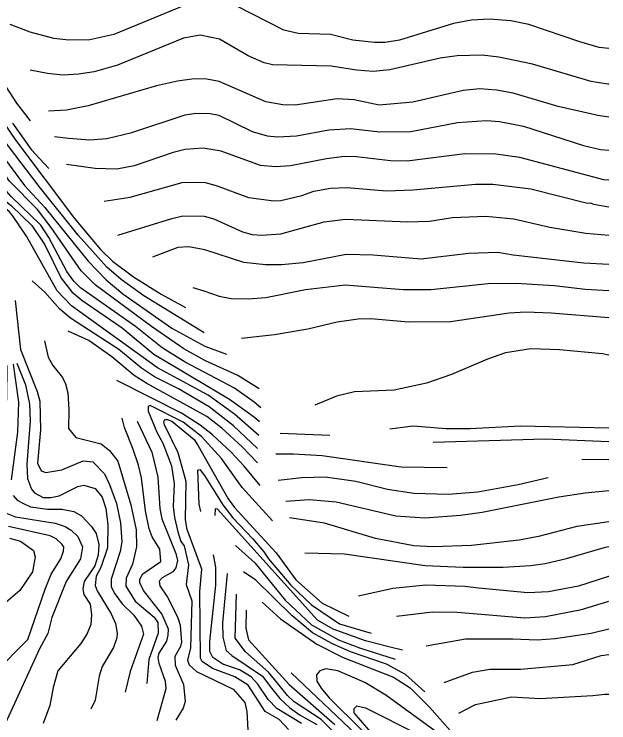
# Model space of a CAD drawing. Extents: x -555860 to -552701, y -1187050 to -1182291.
# Drawn here: x -552981.3 to -552701.1, y -1184085.6 to -1183751.9 of the extents above; entities that cross this region are included whole.
import ezdxf

# ---------------------------------------------------------------- set-up
doc = ezdxf.new("R2010")
doc.units = 0
doc.layers.add('Level 40', color=7, linetype='Continuous')
doc.layers.add('Level 41', color=7, linetype='Continuous')

msp = doc.modelspace()

# ---------------------------------------------------------------- linework, layer by layer
at = {"layer": 'Level 40'}
for points in [[(-552701.06, -1183784.87), (-552701.48, -1183784.85), (-552709.38, -1183783.57), (-552737.04, -1183775.53), (-552752.85, -1183772.15), (-552760.75, -1183771.3), (-552772.6, -1183771.58), (-552780.51, -1183772.57), (-552804.21, -1183778.21), (-552812.12, -1183778.92), (-552820.02, -1183778.35), (-552831.87, -1183776.38), (-552859.53, -1183775.81), (-552863.48, -1183774.83), (-552870.96, -1183771.58), (-552884.51, -1183763.68), (-552893.68, -1183761.84), (-552901.58, -1183763.26), (-552932.63, -1183775.96), (-552943.64, -1183779.06), (-552950.97, -1183780.19), (-552958.31, -1183780.61), (-552965.65, -1183779.91), (-552973.71, -1183778.34)], [(-552891.82, -1183901.98), (-552920.21, -1183884.61), (-552930.94, -1183876.85), (-552937.71, -1183871.07), (-552951.12, -1183855.97), (-552969.6, -1183833.11), (-552995.57, -1183798.96)], [(-552865.98, -1183950.32), (-552877.49, -1183940.26), (-552889.87, -1183931.32), (-552913.72, -1183918.48), (-552954.22, -1183889.27), (-552960.99, -1183882.22), (-552975.53, -1183856.53), (-552982.06, -1183846.68), (-552983.68, -1183844.81), (-552985.8, -1183843.07), (-552988.47, -1183842.61), (-552988.75, -1183842.78)], [(-552932.43, -1183856.02), (-552906.95, -1183848.07), (-552901.87, -1183846.94), (-552891.71, -1183847.08), (-552887.19, -1183848.35), (-552873.64, -1183854.42), (-552869.13, -1183855.69), (-552864.61, -1183855.97), (-552855.58, -1183855.41), (-552835.26, -1183849.76), (-552825.1, -1183848.49), (-552795.75, -1183849.76), (-552785.59, -1183849.34), (-552774.72, -1183847.64), (-552759.06, -1183847.08), (-552745.79, -1183848.35), (-552728.86, -1183852.3), (-552711.92, -1183855.12), (-552701.06, -1183855.92)], [(-552980.78, -1183886.8), (-552978.35, -1183909.88), (-552970.45, -1183929.63), (-552969.18, -1183934.15), (-552968.9, -1183947.69), (-552970.31, -1183963.36), (-552968.61, -1183967.03), (-552966.36, -1183967.73), (-552958.88, -1183966.46), (-552948.72, -1183962.23), (-552944.2, -1183962.79), (-552938.7, -1183968.44), (-552936.3, -1183973.38), (-552933.05, -1183982.41), (-552931.22, -1183991.44), (-552930.51, -1184000.47), (-552931.36, -1184004.99), (-552935.58, -1184018.01), (-552935.58, -1184021.64), (-552933.88, -1184024.91), (-552930.37, -1184029.54), (-552924.87, -1184034.9), (-552921.34, -1184040.13), (-552920.35, -1184043.94), (-552926.56, -1184061.43), (-552928.99, -1184071.25)], [(-552852.08, -1184088.73), (-552856.45, -1184084.12), (-552863.06, -1184080.34), (-552871.1, -1184067.93), (-552877.33, -1184063.95), (-552887.76, -1184060.02), (-552892.69, -1184056.78), (-552893.54, -1184055.22), (-552893.78, -1184023.86), (-552892.87, -1184013.21), (-552899.75, -1183994.55), (-552900.6, -1183990.03), (-552900.17, -1183971.97), (-552903.98, -1183958.42), (-552910.47, -1183945.31), (-552910.78, -1183943.7), (-552910.34, -1183942.82), (-552909.08, -1183942.73), (-552906.99, -1183943.57), (-552896.5, -1183952.21), (-552894.53, -1183955.17), (-552880.42, -1183980.15), (-552877.45, -1183984.24), (-552857.84, -1184005.55), (-552848.64, -1184018.29)], [(-552804.2, -1183947.18), (-552793.29, -1183945.73), (-552777.68, -1183946.99), (-552766.4, -1183946.99), (-552742.69, -1183945.86), (-552701.06, -1183946.69)], [(-552701.06, -1183991.01), (-552716.16, -1183993.13), (-552734.22, -1183997.93), (-552743.25, -1183999.63), (-552765.83, -1184002.17), (-552783.89, -1184002.73), (-552792.92, -1184002.31), (-552810.99, -1183998.78), (-552834.98, -1183991.58), (-552851.59, -1183989.05)], [(-552983.43, -1183998.64), (-552978.35, -1184000.05), (-552972.14, -1184004.42), (-552971.44, -1184007.53), (-552972.71, -1184014.58), (-552978.63, -1184023.33), (-552993.03, -1184035.61)], [(-552848.64, -1184018.29), (-552836.08, -1184029.24), (-552823.59, -1184035.37)], [(-552864.4, -1184028.84), (-552855.79, -1184036.6), (-552838.65, -1184048.59), (-552826.23, -1184054.94), (-552802.52, -1184064.11), (-552794.76, -1184069.19), (-552785.61, -1184078.29), (-552775.85, -1184089.32)], [(-552778.72, -1184066.68), (-552765.27, -1184061.72), (-552757.08, -1184060.45), (-552742.69, -1184060.45), (-552717.97, -1184058.22), (-552704.68, -1184054), (-552701.06, -1184053.41)], [(-552794.18, -1184146.19), (-552795.03, -1184143.04), (-552794.54, -1184140.37), (-552791.01, -1184136.09), (-552790.01, -1184131.74), (-552792.64, -1184124.94), (-552796.03, -1184118.87), (-552817.2, -1184093.89), (-552850.76, -1184062.11)]]:
    msp.add_lwpolyline(points, dxfattribs=at)
at = {"layer": 'Level 41'}
for points in [[(-552973.64, -1183802.13), (-552979.98, -1183793.84), (-553002.2, -1183759.73), (-553014.76, -1183744.49)], [(-552898.76, -1183746.89), (-552934.32, -1183761.42), (-552945.61, -1183763.96), (-552955.49, -1183764.1), (-552962.55, -1183763.4), (-552973.83, -1183760.43), (-552983.13, -1183756.82)], [(-552701.06, -1183768.02), (-552705.57, -1183767.63), (-552714.75, -1183764.95), (-552738.74, -1183756.76), (-552747.2, -1183755.07), (-552757.36, -1183754.22), (-552765.83, -1183754.79), (-552774.3, -1183756.34), (-552799.7, -1183764.24), (-552806.47, -1183765.23), (-552811.55, -1183765.23), (-552821.71, -1183764.1), (-552832.16, -1183761.56), (-552847.4, -1183761), (-552854.17, -1183759.45), (-552876.75, -1183748.01)], [(-552701.06, -1183800.36), (-552706.28, -1183799.66), (-552724.91, -1183795.43), (-552746.07, -1183789.08), (-552753.98, -1183787.67), (-552761.88, -1183787.1), (-552769.78, -1183787.81), (-552793.49, -1183793.31), (-552809.29, -1183794.72), (-552821.15, -1183792.33), (-552829.05, -1183791.76), (-552848.81, -1183794.72), (-552854.73, -1183794.58), (-552862.64, -1183793.17), (-552884.65, -1183783.58), (-552890.58, -1183782.59), (-552896.5, -1183782.45), (-552904.41, -1183783.43), (-552914.28, -1183785.69), (-552946.46, -1183795.15), (-552956.62, -1183797.12), (-552965.09, -1183797.55)], [(-552995, -1183790.35), (-552980.47, -1183811.38), (-552952.95, -1183848.07), (-552940.67, -1183862.74), (-552934.89, -1183868.25), (-552925.01, -1183875.58), (-552912.03, -1183883.77), (-552900.6, -1183890.12)], [(-553004.32, -1183854.39), (-553012.92, -1183839.18), (-553021.25, -1183823.79), (-553023.51, -1183818.15), (-553024.56, -1183812.83), (-553024.64, -1183808.84), (-553023.51, -1183805.73), (-553019.84, -1183800.79), (-553018.15, -1183799.52), (-553013.35, -1183797.97), (-553011.37, -1183797.97), (-553005.73, -1183799.52), (-553002.76, -1183800.93), (-552999.09, -1183803.76), (-552994.02, -1183809.12), (-552976.38, -1183832.54), (-552966.78, -1183842.99), (-552946.46, -1183868.25), (-552937.99, -1183877), (-552930.09, -1183883.63), (-552906.95, -1183899.72), (-552891.48, -1183908.24), (-552881.24, -1183912.01)], [(-552962.22, -1183809.52), (-552955.77, -1183810.39), (-552945.61, -1183811.09), (-552937.71, -1183810.53), (-552925.86, -1183807.57), (-552900.74, -1183799.38), (-552895.66, -1183798.53), (-552888.88, -1183798.68), (-552884.93, -1183799.52), (-552869.13, -1183807.14), (-552862.07, -1183809.26), (-552857.27, -1183809.68), (-552848.24, -1183809.26), (-552833, -1183806.44), (-552822.84, -1183805.73), (-552809.01, -1183807.28), (-552794.34, -1183807.14), (-552772.32, -1183802.91), (-552758.77, -1183802.06), (-552752.57, -1183802.49), (-552741.28, -1183804.74), (-552713.05, -1183813.77), (-552705.01, -1183815.61), (-552701.06, -1183816.04)], [(-552982.16, -1183803.19), (-552973.27, -1183815.61), (-552964.98, -1183824.55)], [(-552865.88, -1183928.36), (-552875.9, -1183922.01), (-552891.14, -1183915.24), (-552901.3, -1183909.45), (-552916.54, -1183899.01), (-552943.21, -1183879.39), (-552949.7, -1183872.76), (-552963.82, -1183852.44), (-552970.31, -1183843.97), (-552983.43, -1183830.57), (-552993.59, -1183816.6), (-552999.52, -1183811.52), (-553004.88, -1183809.54), (-553009.4, -1183810.39), (-553011.94, -1183812.36), (-553013.35, -1183816.46), (-553013.35, -1183824.92), (-553009.68, -1183837.91), (-553002.08, -1183853.39)], [(-552701.06, -1183830.16), (-552703.46, -1183829.86), (-552742.97, -1183819.42), (-552754.26, -1183817.87), (-552768.94, -1183817.73), (-552796.03, -1183821.11), (-552803.93, -1183820.97), (-552820.02, -1183819.14), (-552825.66, -1183819), (-552834.13, -1183819.98), (-552851.06, -1183823.37), (-552858.12, -1183823.79), (-552865.18, -1183823.23), (-552883.8, -1183816.46), (-552892.27, -1183815.04), (-552900.74, -1183815.61), (-552906.38, -1183817.02), (-552924.73, -1183823.37), (-552932.91, -1183824.92), (-552943.07, -1183824.64), (-552956.62, -1183822.67)], [(-552865.01, -1183937.27), (-552868.14, -1183934.57), (-552877.45, -1183928.08), (-552900.74, -1183915.8), (-552911.6, -1183909.03), (-552924.16, -1183899.01), (-552949.99, -1183880.8), (-552953.23, -1183877.7), (-552956.48, -1183873.04), (-552964.95, -1183857.1), (-552968.76, -1183851.31), (-552982.72, -1183837.77), (-552990.63, -1183829.02), (-552996.24, -1183823.28), (-552999.8, -1183820.69), (-553002.06, -1183820.41), (-553003.61, -1183821.25), (-553004.82, -1183822.54), (-553005.45, -1183824.92), (-553005.69, -1183829.13), (-553005.3, -1183833.11), (-553003.33, -1183840.95), (-552999.09, -1183852.44)], [(-552938.82, -1183839.94), (-552926.7, -1183838.05), (-552902.15, -1183831.13), (-552896.5, -1183830.99), (-552891.33, -1183831.25), (-552886.06, -1183832.68), (-552870.82, -1183838.19), (-552858.97, -1183839.88), (-552855.58, -1183839.74), (-552845.7, -1183837.34), (-552840.06, -1183835.22), (-552832.16, -1183833.81), (-552824.53, -1183833.53), (-552805.91, -1183835.08), (-552793.21, -1183834.66), (-552763.85, -1183831.98), (-552755.67, -1183831.98), (-552737.89, -1183834.24), (-552711.08, -1183840.87), (-552709.67, -1183840.73), (-552708.26, -1183841.43), (-552701.06, -1183842.6)], [(-552997.61, -1183843.12), (-552998.53, -1183839.04), (-552998.67, -1183834.24), (-552998.25, -1183833.25), (-552996.98, -1183832.68), (-552995.57, -1183832.97), (-552990.49, -1183835.93), (-552982.51, -1183842.11), (-552972.99, -1183851.45), (-552966.92, -1183860.48), (-552959.16, -1183876.29), (-552954.08, -1183882.64), (-552949.42, -1183886.59), (-552930.37, -1183899.57), (-552915.41, -1183911.99), (-552879.85, -1183933.3), (-552868, -1183941.77), (-552865.63, -1183943.79)], [(-552701.06, -1183869.86), (-552712.77, -1183869.23), (-552746.07, -1183865.42), (-552753.41, -1183864.15), (-552766.96, -1183864.58), (-552789.54, -1183867.26), (-552812.12, -1183865.42), (-552824.82, -1183865.14), (-552845.14, -1183868.95), (-552855.3, -1183869.94), (-552862.92, -1183869.94), (-552873.08, -1183868.81), (-552891.42, -1183862.88), (-552899.04, -1183861.47), (-552904.12, -1183861.75), (-552916.19, -1183866.42)], [(-552866.66, -1183956.49), (-552877.88, -1183945.86), (-552889.45, -1183936.83), (-552903.84, -1183928.36), (-552915.13, -1183922.72), (-552921.34, -1183918.62), (-552931.92, -1183909.87), (-552954.79, -1183895.06), (-552959.72, -1183890.82), (-552966.92, -1183882.78), (-552972.85, -1183877.56)], [(-552897.04, -1183880.61), (-552891.87, -1183882.2), (-552884.65, -1183884.76), (-552879.01, -1183885.74), (-552871.1, -1183886.03), (-552862.64, -1183885.32), (-552844.01, -1183881.65), (-552825.38, -1183879.39), (-552798.01, -1183881.65), (-552785.02, -1183881.65), (-552757.93, -1183878.83), (-552744.66, -1183878.55), (-552726.88, -1183879.68), (-552712.07, -1183881.37), (-552701.06, -1183882.11)], [(-552701.06, -1183894.97), (-552728.29, -1183892.66), (-552740.15, -1183892.24), (-552748.05, -1183892.66), (-552775.71, -1183896.75), (-552795.46, -1183897.03), (-552813.24, -1183895.34), (-552819.17, -1183895.48), (-552829.05, -1183896.89), (-552842.88, -1183900.28), (-552858.69, -1183902.96), (-552874.21, -1183904.63)], [(-552866.69, -1183963.2), (-552873.93, -1183955.74), (-552883.38, -1183946.85), (-552890.58, -1183941.34), (-552918.8, -1183925.82), (-552924.73, -1183922.01), (-552935.31, -1183913.26), (-552946.18, -1183905.64), (-552955.91, -1183901.27)], [(-552966.95, -1183905.69), (-552965.23, -1183913.4), (-552963.16, -1183917.32), (-552958.56, -1183923.04), (-552957.06, -1183926.03), (-552956.07, -1183930.26), (-552955.49, -1183938.24), (-552955.63, -1183946.99), (-552952.24, -1183951.22), (-552940.25, -1183954.19), (-552936.3, -1183957.43), (-552932.49, -1183962.37), (-552926.28, -1183982.97), (-552923.88, -1183994.83), (-552923.6, -1184002.73), (-552925.57, -1184010.91), (-552928.56, -1184017.55), (-552928.68, -1184021.22), (-552924.3, -1184028.41), (-552915.39, -1184035.86), (-552913.56, -1184038.42), (-552913.44, -1184043.37), (-552917.81, -1184055.79), (-552918.78, -1184067.13)], [(-552701.06, -1183912.45), (-552704.02, -1183911.85), (-552724.34, -1183910.02), (-552737.89, -1183909.59), (-552749.74, -1183911.43), (-552758.21, -1183914.39), (-552775.14, -1183921.59), (-552787, -1183925.68), (-552802.24, -1183928.93), (-552820.86, -1183929.77), (-552829.33, -1183931.89), (-552839.54, -1183936)], [(-552984.73, -1183917.32), (-552984.84, -1183932.88), (-552985.41, -1183937.82), (-552990.77, -1183954.75), (-552992.89, -1183964.91), (-552993.03, -1183971.68), (-552991.9, -1183978.46), (-552991.07, -1183980.99), (-552988.94, -1183984.1), (-552986.97, -1183986.09), (-552980.61, -1183988.62), (-552961.98, -1183991.58), (-552957.32, -1183993.13), (-552954.39, -1183994.93), (-552951.26, -1183997.93), (-552949.14, -1184002.73), (-552949.99, -1184008.37), (-552956.76, -1184019.1), (-552963.53, -1184036.03), (-552965.37, -1184043.65), (-552969.43, -1184050.8), (-552984.56, -1184084.01), (-552986.82, -1184087.4)], [(-552981.81, -1183916.82), (-552979.2, -1183934.57), (-552979.76, -1183948.82), (-552982.72, -1183971.26)], [(-552980.07, -1183916.32), (-552975.9, -1183926.5), (-552974.12, -1183935.56), (-552973.83, -1183943.46), (-552975.39, -1183963.78), (-552974.96, -1183970.55), (-552973.13, -1183975.64), (-552971.72, -1183977.33), (-552967.63, -1183979.59), (-552963.96, -1183979.59), (-552960.15, -1183978.74), (-552951.26, -1183974.37), (-552948.43, -1183973.8), (-552943.21, -1183975.35), (-552939.83, -1183979.3), (-552938.13, -1183984.67), (-552937.15, -1183992.43), (-552937.29, -1184003.29), (-552940.49, -1184012.45), (-552942.73, -1184016.55), (-552943.07, -1184020.93), (-552942.23, -1184023.52), (-552935.59, -1184034.34), (-552933.62, -1184038.86), (-552932.77, -1184043.37), (-552932.91, -1184045.63), (-552934.46, -1184050.14), (-552939.83, -1184059.18), (-552941.24, -1184063.69), (-552943.21, -1184074.98), (-552945.16, -1184079.15)], [(-552865.42, -1183973.82), (-552872.92, -1183964.8), (-552879.01, -1183958.14), (-552887.9, -1183949.95), (-552893.68, -1183945.44), (-552902.43, -1183939.79), (-552932.91, -1183924.41)], [(-552859.63, -1183990.56), (-552873.93, -1183974.79), (-552883.66, -1183961.24), (-552892.97, -1183950.8), (-552901.72, -1183944.02), (-552917.15, -1183936.13), (-552918.13, -1183936.74), (-552918.13, -1183938.93), (-552914, -1183948.82), (-552911.18, -1183953.9), (-552907.23, -1183964.63), (-552905.96, -1183973.09), (-552906.38, -1183983.82), (-552905.82, -1183988.9), (-552904.12, -1183995.67), (-552902.71, -1184000.19), (-552901.16, -1184002.31), (-552899.19, -1184011.2), (-552900.31, -1184020.51), (-552897.59, -1184028.25), (-552898.14, -1184050.31), (-552899.61, -1184056.07), (-552898.9, -1184058.33), (-552895.38, -1184061.43), (-552878.16, -1184069.76), (-552872.66, -1184076.11), (-552871.67, -1184080.34), (-552870.96, -1184091.92)], [(-552913.99, -1184084.59), (-552909.67, -1184069.4), (-552910.05, -1184066.23), (-552913.01, -1184057.77), (-552913.44, -1184054.94), (-552913.01, -1184052.82), (-552909.34, -1184047.18), (-552908.79, -1184044.3), (-552908.64, -1184041.54), (-552911.74, -1184034.34), (-552920.35, -1184023.33), (-552922.05, -1184019.66), (-552922.05, -1184017.97), (-552920.63, -1184015.43), (-552912.17, -1184009.64), (-552912.73, -1184003.86), (-552916.26, -1183998.07), (-552917.67, -1183994.26), (-552919.36, -1183985.8), (-552921.34, -1183970.27), (-552922.75, -1183964.35), (-552925.43, -1183956.44), (-552929.24, -1183946.57), (-552930.34, -1183942.19)], [(-552923.27, -1183943.53), (-552916.4, -1183958.14), (-552913.58, -1183969.99), (-552912.59, -1183984.67), (-552911.74, -1183989.61), (-552905.11, -1184005.83), (-552904.27, -1184009.22), (-552905.11, -1184012.61), (-552906.52, -1184014.58), (-552911.52, -1184017.42), (-552913.01, -1184018.96), (-552912.73, -1184021.07), (-552909.06, -1184026.44), (-552904.27, -1184035.75), (-552903.14, -1184039.7), (-552902.44, -1184047.66), (-552902.94, -1184049.77), (-552905.54, -1184054.38), (-552905.39, -1184058.47), (-552901.58, -1184067.64), (-552900.74, -1184075.55), (-552901.72, -1184078.79), (-552905.11, -1184084.44)], [(-552855.89, -1183949.19), (-552832.58, -1183950.24)], [(-552701.06, -1183953.32), (-552731.12, -1183952.07), (-552783.8, -1183953.66)], [(-552777.19, -1183965.63), (-552798.85, -1183965.19), (-552836.11, -1183959.97), (-552849.65, -1183959.12), (-552857.96, -1183959.18)], [(-552713.76, -1183961.46), (-552701.06, -1183961.69)], [(-552893.34, -1183986.12), (-552894.1, -1183982.69), (-552894.79, -1183966.62), (-552893.82, -1183966.37), (-552891.56, -1183969.14), (-552882.96, -1183982.97), (-552878.3, -1183989.04), (-552868.84, -1183999.06), (-552863.62, -1184005.13), (-552861.51, -1184008.37), (-552850.92, -1184020.79), (-552841.18, -1184030), (-552827.92, -1184039.03), (-552813.1, -1184043.49)], [(-552856.92, -1183971.34), (-552845.7, -1183970.13), (-552834.7, -1183969.85), (-552820.3, -1183971.82), (-552805.34, -1183975.64), (-552792.92, -1183977.47), (-552776.84, -1183977.89), (-552762.73, -1183976.91), (-552743.82, -1183973.38), (-552729.68, -1183970.04)], [(-552981.74, -1183978.6), (-552979.88, -1183980.74), (-552976.94, -1183982.41), (-552973.55, -1183983.96), (-552965.65, -1183985.09), (-552958.88, -1183985.09), (-552953.23, -1183986.08), (-552949.56, -1183988.19), (-552944.91, -1183993.13), (-552942.65, -1183996.52), (-552941.38, -1184001.6), (-552941.66, -1184006.68), (-552943.35, -1184011.76), (-552948.29, -1184019.1), (-552949, -1184022.49), (-552948.54, -1184025.14), (-552945.47, -1184029.82), (-552944.91, -1184034.62), (-552945.19, -1184039.28), (-552946.88, -1184043.65), (-552949.84, -1184048.31), (-552960.71, -1184061.15), (-552962.97, -1184069.05), (-552964.52, -1184077.52), (-552967.63, -1184085.99)], [(-552701.06, -1183976.46), (-552712.21, -1183977.47), (-552724.62, -1183979.45), (-552760.75, -1183986.64), (-552770.91, -1183988.05), (-552787.84, -1183989.32), (-552801.39, -1183988.34), (-552829.61, -1183981.7), (-552842.32, -1183980.57), (-552853.32, -1183981.42)], [(-552798.3, -1184051.35), (-552804.78, -1184049.86), (-552815.79, -1184047.04), (-552831.03, -1184041.54), (-552838.36, -1184037.3), (-552885.5, -1183984.95), (-552886.62, -1183984.81), (-552886.76, -1183988.07)], [(-552990.77, -1184062.28), (-552974.8, -1184046.41), (-552966.64, -1184022.77), (-552963.82, -1184015.71), (-552959.3, -1184008.37), (-552958, -1184004.88), (-552957.89, -1184002.73), (-552958.88, -1184001.46), (-552961.48, -1183999.03), (-552964.38, -1183997.65), (-552984, -1183993.13)], [(-552877.06, -1184002.07), (-552867.86, -1184010.35), (-552853.6, -1184027.85), (-552841.19, -1184039.42), (-552828.49, -1184046.62), (-552818.61, -1184050.28), (-552801.8, -1184055.69)], [(-552844.28, -1184005.52), (-552825.66, -1184006.12), (-552787.56, -1184011.48), (-552769.78, -1184012.33), (-552750.87, -1184012.33), (-552737.89, -1184011.62), (-552731.12, -1184010.63), (-552720.95, -1184008.23), (-552702.61, -1184002.87), (-552701.06, -1184002.6)], [(-552845.9, -1184085.98), (-552857.47, -1184078.88), (-552861.65, -1184074.7), (-552866.45, -1184067.36), (-552869.55, -1184063.97), (-552875.05, -1184060.73), (-552882.96, -1184058.05), (-552887.61, -1184054.94), (-552889.02, -1184052.12), (-552889.17, -1184047.32), (-552886.2, -1184020.79), (-552886.34, -1184012.33), (-552887.32, -1184006.61)], [(-552880.91, -1184015.32), (-552883.1, -1184038.57), (-552882.96, -1184045.35), (-552881.43, -1184051.51), (-552878.69, -1184054), (-552864.33, -1184063.69), (-552860.7, -1184068.56), (-552856.1, -1184074.16), (-552851.37, -1184078.63), (-552846.55, -1184082.04), (-552838.65, -1184086.41)], [(-552787.79, -1184071.09), (-552796.86, -1184062.96), (-552805.91, -1184058.05), (-552822.84, -1184052.26), (-552831.6, -1184048.28), (-552840.76, -1184043.23), (-552850.5, -1184035.04), (-552867.43, -1184018.53), (-552873.22, -1184014.58)], [(-552701.06, -1184016.67), (-552701.2, -1184016.7), (-552715.31, -1184021.36), (-552729.42, -1184023.9), (-552739.3, -1184024.46), (-552762.5, -1184022.27), (-552768.94, -1184021.5), (-552787.28, -1184020.79), (-552802.8, -1184022.34), (-552818.98, -1184026.05)], [(-552815.5, -1184104.9), (-552836.67, -1184084.15), (-552849.38, -1184075.77), (-552852.47, -1184072.72), (-552855.86, -1184068.77), (-552861.51, -1184061.72), (-552872.23, -1184052.26), (-552877.17, -1184045.77), (-552876.58, -1184025.08)], [(-552801.11, -1184035.47), (-552784.18, -1184033.35), (-552772.6, -1184033.49), (-552740.71, -1184036.17), (-552730.83, -1184035.61), (-552713.9, -1184032.22), (-552701.06, -1184028.31)], [(-552871.97, -1184032.59), (-552872.1, -1184041.06), (-552870.82, -1184046.62), (-552851.63, -1184067.64), (-552830.18, -1184086.41)], [(-552701.06, -1184041.56), (-552709.38, -1184043.51), (-552726.32, -1184046.05), (-552734.79, -1184046.76), (-552746.36, -1184046.19), (-552768.65, -1184046.19), (-552787.09, -1184049.6)], [(-552777.81, -1184093.18), (-552806.19, -1184072.58), (-552816.07, -1184066.66), (-552828.77, -1184061.15), (-552834.41, -1184060.16), (-552837.23, -1184061.15), (-552838.79, -1184062.99), (-552838.65, -1184065.95), (-552836.67, -1184069.34), (-552832.86, -1184073.85), (-552817.24, -1184089.18)], [(-552771.74, -1184081.07), (-552763.85, -1184076.96), (-552746.92, -1184073.43), (-552733.37, -1184074.13), (-552708.66, -1184072.79), (-552702.89, -1184072.16), (-552701.06, -1184072.16)], [(-552800.12, -1184105.18), (-552821.01, -1184080.91), (-552821.01, -1184078.93), (-552819.88, -1184077.66), (-552815.79, -1184078.65), (-552791.01, -1184091.05)]]:
    msp.add_lwpolyline(points, dxfattribs=at)

doc.saveas('drawing.dxf')
